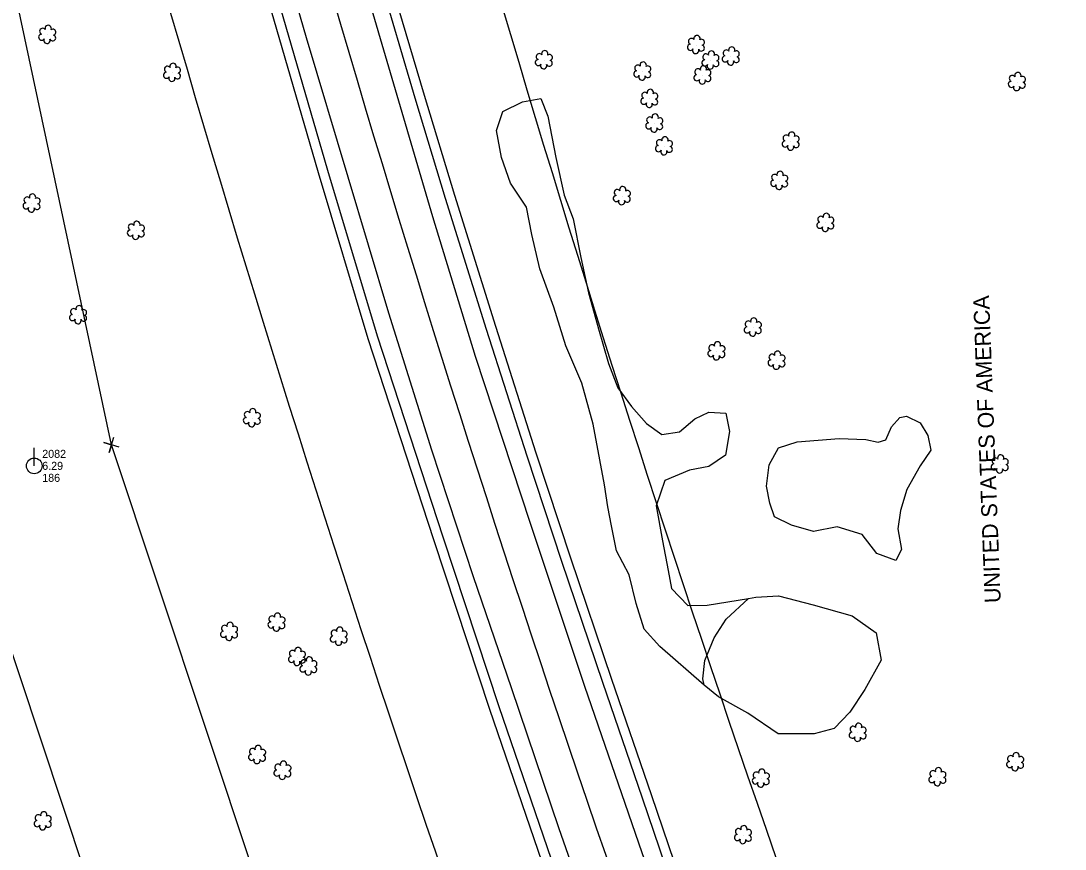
# Model space of a CAD drawing. Extents: x 3040896 to 3051146, y 687568 to 732976.
# Drawn here: x 3048365.1 to 3048691.3, y 701973.3 to 702232.2 of the extents above; entities that cross this region are included whole.
import ezdxf

# ---------------------------------------------------------------- set-up
doc = ezdxf.new("R2010")
doc.units = 0
for name, color, linetype in [('Exist Horizontal Alignment', 7, 'Continuous'), ('Exist Property Corner CELL', 7, 'Continuous'), ('Exist Property Owner Text', 7, 'Continuous'), ('Exist Right of Way Easement Line', 7, 'Continuous'), ('Exist Right of Way Line', 7, 'Continuous'), ('Exist Roads EOP', 7, 'Continuous'), ('Exist Roads EOT', 7, 'Continuous'), ('Exist Utilities Power Pole CELL', 7, 'Continuous'), ('Exist Utilities Power Pole Cogo Comment', 7, 'Continuous'), ('Exist Utilities Power Pole Cogo Elevation', 7, 'Continuous'), ('Exist Utilities Power Pole Cogo Number', 7, 'Continuous'), ('Exist Utilities Telephone UG Cable', 7, 'Continuous'), ('Exist Utilities Telephone UG FO', 7, 'Continuous'), ('Exist Vegetation Hedge Row', 7, 'Continuous'), ('Exist Vegetation Shrub CELL', 7, 'Continuous'), ('Exist Vegetation Woods Line', 7, 'Continuous')]:
    doc.layers.add(name, color=color, linetype=linetype)

# ---------------------------------------------------------------- blocks, each defined once
blk = doc.blocks.new('EXIST UTILITIES POWER POLE')
at = {"layer": 'Exist Utilities Power Pole CELL'}
for q in [(0, 0.1125), (0, 0)]:
    blk.add_line((0, 0), q, dxfattribs=at)
blk.add_circle((0, 0), 0.049, dxfattribs=at)

msp = doc.modelspace()

# ---------------------------------------------------------------- linework, layer by layer
at = {"layer": 'Exist Horizontal Alignment'}
msp.add_arc((3054012.09, 703857.21), 5780.56, 189.850505, 201.384431, dxfattribs=at)
at = {"layer": 'Exist Property Corner CELL'}
msp.add_line((3048393.41, 702099.66), (3048393.41, 702099.66), dxfattribs=at)
msp.add_lwpolyline([(3048395.81, 702098.94), (3048391.02, 702100.38), (3048393.41, 702099.66), (3048392.69, 702097.27), (3048394.13, 702102.06)], dxfattribs=at)
at = {"layer": 'Exist Right of Way Easement Line'}
for points in [[(3049666.87, 696833.82), (3049559.11, 697113.37), (3049470.49, 697444.6), (3049413.18, 697783.79), (3049397.81, 698080.1), (3049375.2, 698381.33), (3049352.58, 698679.83), (3049330.23, 698981.5), (3049286.13, 699172.17), (3049243.18, 699362.29), (3049142.32, 699669.17), (3049049.87, 699972.98), (3048955.67, 700282.3), (3048862.1, 700588.56), (3048768.88, 700893.61), (3048673.73, 701201.02), (3048581.84, 701506.39), (3048488.68, 701812.86), (3048393.41, 702099.66), (3048327.28, 702409.73), (3048254.77, 702716.23)], [(3049620.05, 696816.27), (3049511.5, 697097.88), (3049421.59, 697433.95), (3049363.4, 697778.31), (3049347.91, 698076.93), (3049325.34, 698377.57), (3049302.71, 698676.1), (3049280.65, 698973.97), (3049237.39, 699161.03), (3049194.94, 699348.94), (3049094.64, 699654.09), (3049002.04, 699958.42), (3048907.84, 700267.72), (3048814.29, 700573.95), (3048721.09, 700878.92), (3048625.91, 701186.42), (3048533.98, 701491.92), (3048441.02, 701797.71), (3048345.09, 702086.53), (3048278.49, 702398.76), (3048206.12, 702704.68)]]:
    msp.add_lwpolyline(points, dxfattribs=at)
at = {"layer": 'Exist Right of Way Line'}
for radius in [5730.56, 5830.56]:
    msp.add_arc((3054012.09, 703857.21), radius, 189.850505, 201.384431, dxfattribs=at)
at = {"layer": 'Exist Roads EOP'}
for points in [[(3048612.82, 701838.39), (3048599.99, 701873.49), (3048585.23, 701914.31), (3048571.81, 701952.44), (3048559.28, 701989.22), (3048546.91, 702025.32), (3048534.03, 702063.23), (3048523.26, 702096.1), (3048510.56, 702135.75), (3048497.74, 702176.71), (3048488.29, 702208.03), (3048476.87, 702246.73), (3048466.5, 702282.92), (3048455.06, 702322.59), (3048445.6, 702357.27), (3048439.94, 702377.68)], [(3048408.65, 702370.95), (3048416.48, 702339.52), (3048432.39, 702283.51), (3048446.95, 702233.61), (3048460.92, 702185.57), (3048476.42, 702133.7), (3048496.93, 702070.86), (3048514.38, 702017.83), (3048534.47, 701959.22), (3048555.76, 701900.02), (3048580.51, 701832.12)]]:
    msp.add_lwpolyline(points, dxfattribs=at)
at = {"layer": 'Exist Roads EOT'}
for points in [[(3048434.85, 702376.76), (3048447.46, 702330.3), (3048461.35, 702281.23), (3048477.8, 702224.95), (3048493.72, 702171.03), (3048507.01, 702127.4), (3048524.14, 702075.16), (3048541.17, 702024.19), (3048559.07, 701972.26), (3048575.74, 701925.12), (3048592.61, 701878.04), (3048608.06, 701837.27)], [(3048586.1, 701833.36), (3048577.25, 701856.87), (3048562.64, 701897.26), (3048548.27, 701936.79), (3048533.23, 701979.61), (3048518.33, 702023.66), (3048506.46, 702058.38), (3048493.51, 702098.03), (3048480.06, 702140.84), (3048467.32, 702183.33), (3048454.3, 702226.86), (3048441.44, 702271.45), (3048429.49, 702314.43), (3048418.2, 702355.33), (3048413.68, 702371.77)]]:
    msp.add_lwpolyline(points, dxfattribs=at)
at = {"layer": 'Exist Utilities Telephone UG Cable'}
msp.add_lwpolyline([(3048577.69, 701831.1), (3048552.94, 701899), (3048531.64, 701958.23), (3048511.54, 702016.87), (3048494.08, 702069.93), (3048473.56, 702132.81), (3048458.04, 702184.72), (3048444.07, 702232.77), (3048429.51, 702282.68), (3048413.58, 702338.74), (3048405.74, 702370.22)], dxfattribs=at)
at = {"layer": 'Exist Utilities Telephone UG FO'}
msp.add_lwpolyline([(3048615.64, 701839.42), (3048602.81, 701874.51), (3048588.06, 701915.32), (3048574.64, 701953.42), (3048562.12, 701990.19), (3048549.75, 702026.29), (3048536.87, 702064.18), (3048526.11, 702097.03), (3048513.42, 702136.66), (3048500.61, 702177.59), (3048491.17, 702208.88), (3048479.76, 702247.56), (3048469.39, 702283.75), (3048457.95, 702323.4), (3048448.5, 702358.07), (3048442.84, 702378.48)], dxfattribs=at)
at = {"layer": 'Exist Vegetation Hedge Row'}
for points in [[(3048564.73, 702036.62), (3048559.83, 702042.07), (3048557.35, 702050.01), (3048555.09, 702059.01), (3048551.12, 702066.56), (3048549.58, 702074.38), (3048548.43, 702080.29), (3048547.42, 702087.19), (3048546, 702094.95), (3048543.83, 702106.13), (3048540.32, 702118.97), (3048535.35, 702130.58), (3048531.53, 702142.66), (3048527.19, 702154.7), (3048524.73, 702165.43), (3048523.04, 702174), (3048518.07, 702181.42), (3048515.26, 702189.45), (3048513.63, 702197.97), (3048515.62, 702203.85), (3048521.84, 702206.88), (3048527.48, 702207.97), (3048529.67, 702202.36), (3048532.16, 702189.51), (3048534.8, 702177.73), (3048537.59, 702170.26), (3048540.06, 702158.26), (3048542.46, 702147.17), (3048545.54, 702135.91), (3048548.61, 702125.05), (3048551.53, 702117.46), (3048555.82, 702111.6), (3048560.58, 702106.35), (3048565.3, 702102.87), (3048570.84, 702103.76), (3048575.62, 702107.77), (3048580.05, 702109.82), (3048585.33, 702109.51), (3048586.5, 702103.87), (3048585.22, 702096.42), (3048579.98, 702092.89), (3048573.97, 702091.71), (3048566.25, 702088.49), (3048563.57, 702080.57), (3048565.53, 702069.66), (3048567.25, 702060.42), (3048568.39, 702054.75), (3048573.42, 702049.41), (3048579.51, 702049.49)], [(3048607.56, 702100.61), (3048620.75, 702101.59), (3048629.01, 702101.37), (3048632.88, 702100.49), (3048635.26, 702101.2), (3048637.04, 702105.3), (3048639.69, 702108.19), (3048641.76, 702108.61), (3048646.03, 702106.5), (3048648.47, 702102.57), (3048649.31, 702098.03), (3048646.08, 702093.07), (3048641.86, 702085.73), (3048639.88, 702079.15), (3048639.05, 702073.44), (3048640.17, 702066.91), (3048638.39, 702063.54), (3048632.5, 702065.67), (3048627.95, 702071.62), (3048620.12, 702074.05), (3048612.71, 702072.61), (3048605.87, 702074.55), (3048600.55, 702077.1), (3048599.05, 702081.41), (3048598.04, 702086.76), (3048598.88, 702093.39), (3048601.78, 702098.69), (3048607.56, 702100.61)], [(3048579.51, 702049.49), (3048592.36, 702051.63)], [(3048578.53, 702024.53), (3048564.73, 702036.62)]]:
    msp.add_lwpolyline(points, dxfattribs=at)
at = {"layer": 'Exist Vegetation Shrub CELL'}
for p, q in [((3048373.38, 702227.78), (3048373.38, 702227.78)), ((3048576.05, 702224.63), (3048576.05, 702224.63)), ((3048528.53, 702219.87), (3048528.53, 702219.87)), ((3048580.59, 702219.78), (3048580.59, 702219.78)), ((3048586.92, 702221.01), (3048586.92, 702221.01)), ((3048412.37, 702215.93), (3048412.37, 702215.93)), ((3048559.28, 702216.31), (3048559.28, 702216.31)), ((3048578.08, 702215.12), (3048578.08, 702215.12)), ((3048676.32, 702213.05), (3048676.32, 702213.05)), ((3048561.48, 702207.8), (3048561.48, 702207.8)), ((3048563.02, 702200.08), (3048563.02, 702200.08)), ((3048566.06, 702192.96), (3048566.06, 702192.96)), ((3048605.65, 702194.42), (3048605.65, 702194.42)), ((3048602.07, 702182.13), (3048602.07, 702182.13)), ((3048552.9, 702177.38), (3048552.9, 702177.38)), ((3048368.49, 702175.05), (3048368.49, 702175.05)), ((3048616.47, 702169.01), (3048616.47, 702169.01)), ((3048401.08, 702166.56), (3048401.08, 702166.56)), ((3048383.03, 702140.14), (3048383.03, 702140.14)), ((3048593.81, 702136.29), (3048593.81, 702136.29)), ((3048582.47, 702128.86), (3048582.47, 702128.86)), ((3048601.24, 702125.93), (3048601.24, 702125.93)), ((3048437.31, 702107.94), (3048437.31, 702107.94)), ((3048670.97, 702093.5), (3048670.97, 702093.5)), ((3048445.02, 702044.05), (3048445.02, 702044.05)), ((3048430.2, 702041.14), (3048430.2, 702041.14)), ((3048464.44, 702039.64), (3048464.44, 702039.64)), ((3048451.41, 702033.31), (3048451.41, 702033.31)), ((3048454.98, 702030.34), (3048454.98, 702030.34)), ((3048626.58, 702009.61), (3048626.58, 702009.61)), ((3048438.97, 702002.66), (3048438.97, 702002.66)), ((3048675.78, 702000.42), (3048675.78, 702000.42)), ((3048446.88, 701997.75), (3048446.88, 701997.75)), ((3048596.33, 701995.28), (3048596.33, 701995.28)), ((3048651.5, 701995.71), (3048651.5, 701995.71)), ((3048371.98, 701981.94), (3048371.98, 701981.94)), ((3048590.73, 701977.61), (3048590.73, 701977.61))]:
    msp.add_line(p, q, dxfattribs=at)
for centre, radius, start, end in [((3048371.58, 702227.08), 0.955, 95.1099, 327.9534), ((3048371.9, 702228.91), 0.968, 35.8908, 245.4216), ((3048373.61, 702229.82), 0.99, 334.8391, 200.4717), ((3048375.02, 702226.85), 0.937, 204.9913, 73.4601), ((3048375.05, 702228.65), 0.929, 284.4567, 126.0861), ((3048576.28, 702226.67), 0.99, 334.8391, 200.4717), ((3048373.25, 702226.1), 0.984, 151.2797, 21.387), ((3048574.25, 702223.93), 0.955, 95.1099, 327.9534), ((3048574.57, 702225.76), 0.968, 35.8908, 245.4216), ((3048577.69, 702223.7), 0.937, 204.9913, 73.4601), ((3048577.73, 702225.5), 0.929, 284.4567, 126.0861), ((3048527.04, 702221), 0.968, 35.8908, 245.4216), ((3048528.76, 702221.91), 0.99, 334.8391, 200.4717), ((3048530.2, 702220.74), 0.929, 284.4567, 126.0861), ((3048575.92, 702222.95), 0.984, 151.2797, 21.387), ((3048579.11, 702220.91), 0.968, 35.8908, 245.4216), ((3048580.82, 702221.82), 0.99, 334.8391, 200.4717), ((3048582.26, 702220.65), 0.929, 284.4567, 126.0861), ((3048585.12, 702220.31), 0.955, 95.1099, 327.9534), ((3048585.44, 702222.14), 0.968, 35.8908, 245.4216), ((3048587.15, 702223.05), 0.99, 334.8391, 200.4717), ((3048588.59, 702221.88), 0.929, 284.4567, 126.0861), ((3048410.88, 702217.06), 0.968, 35.8908, 245.4216), ((3048412.6, 702217.97), 0.99, 334.8391, 200.4717), ((3048526.73, 702219.17), 0.955, 95.1099, 327.9534), ((3048528.4, 702218.19), 0.984, 151.2797, 21.387), ((3048530.16, 702218.94), 0.937, 204.9913, 73.4601), ((3048557.8, 702217.43), 0.968, 35.8908, 245.4216), ((3048559.51, 702218.35), 0.99, 334.8391, 200.4717), ((3048560.95, 702217.18), 0.929, 284.4567, 126.0861), ((3048578.31, 702217.16), 0.99, 334.8391, 200.4717), ((3048578.79, 702219.08), 0.955, 95.1099, 327.9534), ((3048580.46, 702218.1), 0.984, 151.2797, 21.387), ((3048582.23, 702218.85), 0.937, 204.9913, 73.4601), ((3048586.79, 702219.33), 0.984, 151.2797, 21.387), ((3048588.56, 702220.08), 0.937, 204.9913, 73.4601), ((3048410.57, 702215.23), 0.955, 95.1099, 327.9534), ((3048412.24, 702214.25), 0.984, 151.2797, 21.387), ((3048414, 702215), 0.937, 204.9913, 73.4601), ((3048414.04, 702216.8), 0.929, 284.4567, 126.0861), ((3048557.48, 702215.6), 0.955, 95.1099, 327.9534), ((3048559.15, 702214.62), 0.984, 151.2797, 21.387), ((3048560.92, 702215.38), 0.937, 204.9913, 73.4601), ((3048576.28, 702214.42), 0.955, 95.1099, 327.9534), ((3048576.6, 702216.25), 0.968, 35.8908, 245.4216), ((3048579.72, 702214.2), 0.937, 204.9913, 73.4601), ((3048579.75, 702215.99), 0.929, 284.4567, 126.0861), ((3048674.84, 702214.17), 0.968, 35.8908, 245.4216), ((3048676.55, 702215.09), 0.99, 334.8391, 200.4717), ((3048677.99, 702213.91), 0.929, 284.4567, 126.0861), ((3048577.95, 702213.44), 0.984, 151.2797, 21.387), ((3048674.52, 702212.34), 0.955, 95.1099, 327.9534), ((3048676.19, 702211.36), 0.984, 151.2797, 21.387), ((3048677.96, 702212.12), 0.937, 204.9913, 73.4601), ((3048560, 702208.92), 0.968, 35.8908, 245.4216), ((3048561.71, 702209.84), 0.99, 334.8391, 200.4717), ((3048563.16, 702208.67), 0.929, 284.4567, 126.0861), ((3048559.68, 702207.09), 0.955, 95.1099, 327.9534), ((3048561.36, 702206.11), 0.984, 151.2797, 21.387), ((3048563.12, 702206.87), 0.937, 204.9913, 73.4601), ((3048561.54, 702201.2), 0.968, 35.8908, 245.4216), ((3048563.25, 702202.12), 0.99, 334.8391, 200.4717), ((3048564.69, 702200.95), 0.929, 284.4567, 126.0861), ((3048561.22, 702199.37), 0.955, 95.1099, 327.9534), ((3048562.89, 702198.39), 0.984, 151.2797, 21.387), ((3048564.66, 702199.15), 0.937, 204.9913, 73.4601), ((3048564.58, 702194.08), 0.968, 35.8908, 245.4216), ((3048566.29, 702195), 0.99, 334.8391, 200.4717), ((3048604.17, 702195.54), 0.968, 35.8908, 245.4216), ((3048605.88, 702196.46), 0.99, 334.8391, 200.4717), ((3048607.33, 702195.29), 0.929, 284.4567, 126.0861), ((3048564.26, 702192.25), 0.955, 95.1099, 327.9534), ((3048567.7, 702192.03), 0.937, 204.9913, 73.4601), ((3048567.73, 702193.83), 0.929, 284.4567, 126.0861), ((3048603.85, 702193.71), 0.955, 95.1099, 327.9534), ((3048605.53, 702192.73), 0.984, 151.2797, 21.387), ((3048607.29, 702193.49), 0.937, 204.9913, 73.4601), ((3048565.93, 702191.27), 0.984, 151.2797, 21.387), ((3048600.27, 702181.42), 0.955, 95.1099, 327.9534), ((3048600.58, 702183.25), 0.968, 35.8908, 245.4216), ((3048602.29, 702184.17), 0.99, 334.8391, 200.4717), ((3048603.7, 702181.2), 0.937, 204.9913, 73.4601), ((3048603.74, 702182.99), 0.929, 284.4567, 126.0861), ((3048551.42, 702178.51), 0.968, 35.8908, 245.4216), ((3048553.13, 702179.42), 0.99, 334.8391, 200.4717), ((3048554.57, 702178.25), 0.929, 284.4567, 126.0861), ((3048601.94, 702180.44), 0.984, 151.2797, 21.387), ((3048367.01, 702176.18), 0.968, 35.8908, 245.4216), ((3048368.72, 702177.09), 0.99, 334.8391, 200.4717), ((3048370.16, 702175.92), 0.929, 284.4567, 126.0861), ((3048551.1, 702176.67), 0.955, 95.1099, 327.9534), ((3048552.77, 702175.69), 0.984, 151.2797, 21.387), ((3048554.54, 702176.45), 0.937, 204.9913, 73.4601), ((3048366.69, 702174.35), 0.955, 95.1099, 327.9534), ((3048368.36, 702173.37), 0.984, 151.2797, 21.387), ((3048370.13, 702174.12), 0.937, 204.9913, 73.4601), ((3048401.31, 702168.6), 0.99, 334.8391, 200.4717), ((3048614.67, 702168.3), 0.955, 95.1099, 327.9534), ((3048614.99, 702170.13), 0.968, 35.8908, 245.4216), ((3048616.7, 702171.05), 0.99, 334.8391, 200.4717), ((3048618.11, 702168.08), 0.937, 204.9913, 73.4601), ((3048618.14, 702169.88), 0.929, 284.4567, 126.0861), ((3048399.28, 702165.86), 0.955, 95.1099, 327.9534), ((3048399.6, 702167.69), 0.968, 35.8908, 245.4216), ((3048402.72, 702165.63), 0.937, 204.9913, 73.4601), ((3048402.75, 702167.43), 0.929, 284.4567, 126.0861), ((3048616.34, 702167.32), 0.984, 151.2797, 21.387), ((3048400.95, 702164.88), 0.984, 151.2797, 21.387), ((3048383.26, 702142.18), 0.99, 334.8391, 200.4717), ((3048381.23, 702139.43), 0.955, 95.1099, 327.9534), ((3048381.55, 702141.27), 0.968, 35.8908, 245.4216), ((3048384.67, 702139.21), 0.937, 204.9913, 73.4601), ((3048384.7, 702141.01), 0.929, 284.4567, 126.0861), ((3048382.9, 702138.45), 0.984, 151.2797, 21.387), ((3048592.01, 702135.59), 0.955, 95.1099, 327.9534), ((3048592.33, 702137.42), 0.968, 35.8908, 245.4216), ((3048594.04, 702138.33), 0.99, 334.8391, 200.4717), ((3048595.49, 702137.16), 0.929, 284.4567, 126.0861), ((3048593.69, 702134.61), 0.984, 151.2797, 21.387), ((3048595.45, 702135.36), 0.937, 204.9913, 73.4601), ((3048580.99, 702129.98), 0.968, 35.8908, 245.4216), ((3048582.7, 702130.9), 0.99, 334.8391, 200.4717), ((3048584.15, 702129.73), 0.929, 284.4567, 126.0861), ((3048580.67, 702128.15), 0.955, 95.1099, 327.9534), ((3048582.35, 702127.17), 0.984, 151.2797, 21.387), ((3048584.11, 702127.93), 0.937, 204.9913, 73.4601), ((3048599.76, 702127.06), 0.968, 35.8908, 245.4216), ((3048601.47, 702127.97), 0.99, 334.8391, 200.4717), ((3048602.91, 702126.8), 0.929, 284.4567, 126.0861), ((3048599.44, 702125.23), 0.955, 95.1099, 327.9534), ((3048601.11, 702124.25), 0.984, 151.2797, 21.387), ((3048602.88, 702125), 0.937, 204.9913, 73.4601), ((3048437.54, 702109.98), 0.99, 334.8391, 200.4717), ((3048435.51, 702107.24), 0.955, 95.1099, 327.9534), ((3048435.83, 702109.07), 0.968, 35.8908, 245.4216), ((3048438.95, 702107.01), 0.937, 204.9913, 73.4601), ((3048438.98, 702108.81), 0.929, 284.4567, 126.0861), ((3048437.18, 702106.26), 0.984, 151.2797, 21.387), ((3048669.49, 702094.62), 0.968, 35.8908, 245.4216), ((3048671.2, 702095.54), 0.99, 334.8391, 200.4717), ((3048672.64, 702094.37), 0.929, 284.4567, 126.0861), ((3048669.17, 702092.79), 0.955, 95.1099, 327.9534), ((3048670.84, 702091.81), 0.984, 151.2797, 21.387), ((3048672.61, 702092.57), 0.937, 204.9913, 73.4601), ((3048443.53, 702045.18), 0.968, 35.8908, 245.4216), ((3048445.25, 702046.09), 0.99, 334.8391, 200.4717), ((3048446.69, 702044.92), 0.929, 284.4567, 126.0861), ((3048428.72, 702042.27), 0.968, 35.8908, 245.4216), ((3048430.43, 702043.18), 0.99, 334.8391, 200.4717), ((3048431.87, 702042.01), 0.929, 284.4567, 126.0861), ((3048443.22, 702043.35), 0.955, 95.1099, 327.9534), ((3048444.89, 702042.37), 0.984, 151.2797, 21.387), ((3048446.65, 702043.12), 0.937, 204.9913, 73.4601), ((3048462.96, 702040.77), 0.968, 35.8908, 245.4216), ((3048464.67, 702041.68), 0.99, 334.8391, 200.4717), ((3048428.4, 702040.44), 0.955, 95.1099, 327.9534), ((3048430.07, 702039.46), 0.984, 151.2797, 21.387), ((3048431.84, 702040.21), 0.937, 204.9913, 73.4601), ((3048462.64, 702038.94), 0.955, 95.1099, 327.9534), ((3048466.08, 702038.71), 0.937, 204.9913, 73.4601), ((3048466.11, 702040.51), 0.929, 284.4567, 126.0861), ((3048449.93, 702034.44), 0.968, 35.8908, 245.4216), ((3048451.64, 702035.35), 0.99, 334.8391, 200.4717), ((3048464.31, 702037.96), 0.984, 151.2797, 21.387), ((3048449.61, 702032.61), 0.955, 95.1099, 327.9534), ((3048451.29, 702031.63), 0.984, 151.2797, 21.387), ((3048453.05, 702032.38), 0.937, 204.9913, 73.4601), ((3048453.49, 702031.47), 0.968, 35.8908, 245.4216), ((3048453.09, 702034.18), 0.929, 284.4567, 126.0861), ((3048455.2, 702032.38), 0.99, 334.8391, 200.4717), ((3048456.65, 702031.21), 0.929, 284.4567, 126.0861), ((3048453.18, 702029.64), 0.955, 95.1099, 327.9534), ((3048454.85, 702028.66), 0.984, 151.2797, 21.387), ((3048456.61, 702029.41), 0.937, 204.9913, 73.4601), ((3048626.8, 702011.65), 0.99, 334.8391, 200.4717), ((3048624.78, 702008.91), 0.955, 95.1099, 327.9534), ((3048625.09, 702010.74), 0.968, 35.8908, 245.4216), ((3048628.21, 702008.68), 0.937, 204.9913, 73.4601), ((3048628.25, 702010.48), 0.929, 284.4567, 126.0861), ((3048626.45, 702007.93), 0.984, 151.2797, 21.387), ((3048437.17, 702001.95), 0.955, 95.1099, 327.9534), ((3048437.49, 702003.78), 0.968, 35.8908, 245.4216), ((3048439.2, 702004.7), 0.99, 334.8391, 200.4717), ((3048440.61, 702001.73), 0.937, 204.9913, 73.4601), ((3048440.64, 702003.52), 0.929, 284.4567, 126.0861), ((3048676.01, 702002.46), 0.99, 334.8391, 200.4717), ((3048438.84, 702000.97), 0.984, 151.2797, 21.387), ((3048445.39, 701998.87), 0.968, 35.8908, 245.4216), ((3048447.11, 701999.79), 0.99, 334.8391, 200.4717), ((3048448.55, 701998.61), 0.929, 284.4567, 126.0861), ((3048673.98, 701999.71), 0.955, 95.1099, 327.9534), ((3048674.3, 702001.54), 0.968, 35.8908, 245.4216), ((3048677.42, 701999.49), 0.937, 204.9913, 73.4601), ((3048677.46, 702001.29), 0.929, 284.4567, 126.0861), ((3048445.08, 701997.04), 0.955, 95.1099, 327.9534), ((3048446.75, 701996.06), 0.984, 151.2797, 21.387), ((3048448.51, 701996.82), 0.937, 204.9913, 73.4601), ((3048594.84, 701996.41), 0.968, 35.8908, 245.4216), ((3048596.56, 701997.32), 0.99, 334.8391, 200.4717), ((3048598, 701996.15), 0.929, 284.4567, 126.0861), ((3048650.02, 701996.84), 0.968, 35.8908, 245.4216), ((3048651.73, 701997.75), 0.99, 334.8391, 200.4717), ((3048653.17, 701996.58), 0.929, 284.4567, 126.0861), ((3048675.66, 701998.73), 0.984, 151.2797, 21.387), ((3048594.53, 701994.57), 0.955, 95.1099, 327.9534), ((3048596.2, 701993.6), 0.984, 151.2797, 21.387), ((3048597.96, 701994.35), 0.937, 204.9913, 73.4601), ((3048649.7, 701995.01), 0.955, 95.1099, 327.9534), ((3048651.37, 701994.03), 0.984, 151.2797, 21.387), ((3048653.14, 701994.78), 0.937, 204.9913, 73.4601), ((3048370.5, 701983.06), 0.968, 35.8908, 245.4216), ((3048372.21, 701983.98), 0.99, 334.8391, 200.4717), ((3048373.66, 701982.81), 0.929, 284.4567, 126.0861), ((3048370.18, 701981.23), 0.955, 95.1099, 327.9534), ((3048371.86, 701980.25), 0.984, 151.2797, 21.387), ((3048373.62, 701981.01), 0.937, 204.9913, 73.4601), ((3048590.96, 701979.65), 0.99, 334.8391, 200.4717), ((3048588.93, 701976.9), 0.955, 95.1099, 327.9534), ((3048589.25, 701978.74), 0.968, 35.8908, 245.4216), ((3048592.37, 701976.68), 0.937, 204.9913, 73.4601), ((3048592.41, 701978.48), 0.929, 284.4567, 126.0861), ((3048590.61, 701975.93), 0.984, 151.2797, 21.387)]:
    msp.add_arc(centre, radius, start, end, dxfattribs=at)
at = {"layer": 'Exist Vegetation Woods Line'}
for points in [[(3048578.53, 702024.53), (3048578.15, 702026.47), (3048578.78, 702032.21), (3048581.72, 702039.29), (3048585.38, 702045.15), (3048592.36, 702051.63)], [(3048592.36, 702051.63), (3048594.64, 702052.07), (3048601.77, 702052.45), (3048612.59, 702049.6), (3048624.8, 702046.2), (3048632.24, 702040.85), (3048633.83, 702032.31), (3048628.73, 702023.16), (3048624.1, 702016.06)], [(3048624.1, 702016.06), (3048619.17, 702010.98), (3048612.88, 702009.35), (3048601.63, 702009.36), (3048592.19, 702015.75), (3048583.05, 702020.91), (3048578.53, 702024.53)]]:
    msp.add_lwpolyline(points, dxfattribs=at)

# ---------------------------------------------------------------- block references
at = {"layer": 'Exist Utilities Power Pole CELL', "xscale": 50, "yscale": 50}
msp.add_blockref('EXIST UTILITIES POWER POLE', (3048369.25, 702093.09), dxfattribs=at)

# ---------------------------------------------------------------- texts
at = {"layer": 'Exist Property Owner Text'}
msp.add_text(' UNITED STATES OF AMERICA', height=5.0005, rotation=92.18, dxfattribs=at).set_placement((3048671.29, 702048.45))
at = {"layer": 'Exist Utilities Power Pole Cogo Comment'}
msp.add_text('186', height=2.5, dxfattribs=at).set_placement((3048371.75, 702088.09))
at = {"layer": 'Exist Utilities Power Pole Cogo Elevation'}
msp.add_text('6.29', height=2.5, dxfattribs=at).set_placement((3048371.75, 702091.84))
at = {"layer": 'Exist Utilities Power Pole Cogo Number'}
msp.add_text('2082', height=2.5, dxfattribs=at).set_placement((3048371.75, 702095.59))

doc.saveas('drawing.dxf')
